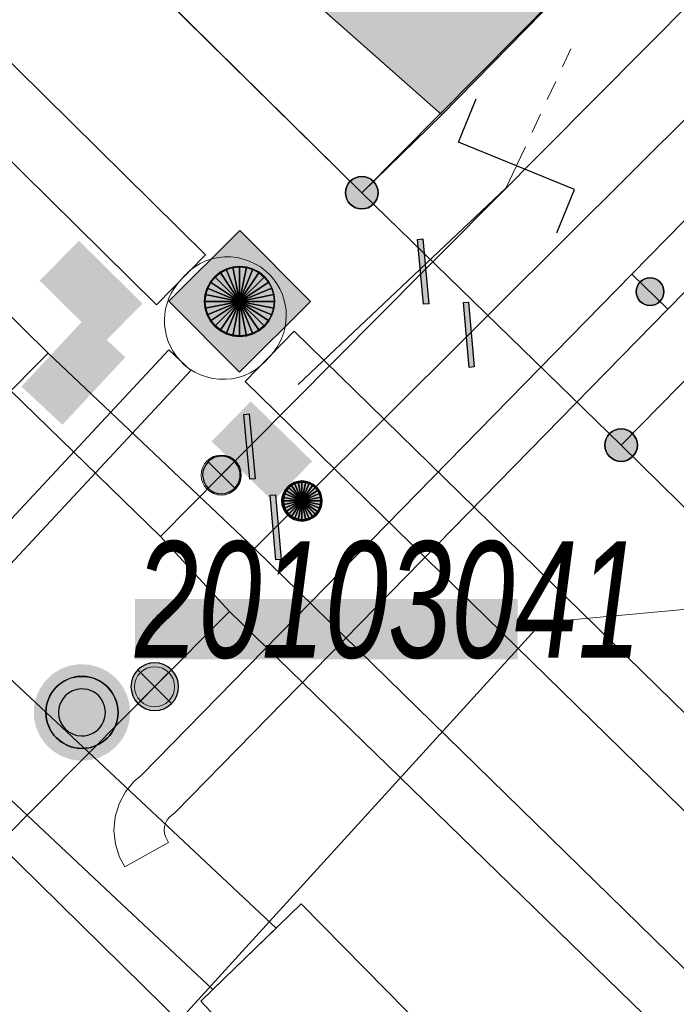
# Model space of a CAD drawing. Header units: metres. Extents: x 2695560 to 2696939, y 1260491 to 1262050.
# Tile 355 of 656: x 2695888.06 to 2695894.62, y 1260994.44 to 1261004.27. Entities that reach past the tile are written whole.
import ezdxf

# ---------------------------------------------------------------- set-up
doc = ezdxf.new("R2010")
doc.units = ezdxf.units.M
doc.linetypes.add('AUSGEZOGEN', pattern=[0])
doc.linetypes.add('VERDECKT2_S2', pattern=[0.36, 0.2, -0.16])
for name, color, linetype in [('XR$1$AV_Gebäudeflächen (BB)', 7, 'AUSGEZOGEN'), ('XR$1$AV_Grenzpunkte', 7, 'AUSGEZOGEN'), ('XR$1$AV_Lagefixpunkt-Nr.', 7, 'AUSGEZOGEN'), ('XR$1$AV_Lagefixpunkte', 7, 'AUSGEZOGEN'), ('XR$1$AV_Linien (BB)', 7, 'AUSGEZOGEN'), ('XR$1$AW_LK_Schachtdeckel', 24, 'AUSGEZOGEN'), ('XR$1$AW_LK_Zwischenpunkt', 24, 'AUSGEZOGEN'), ('XR$1$EW_LK_Knoten', 1, 'AUSGEZOGEN'), ('XR$1$GA_LK_Absperrarmatur', 32, 'AUSGEZOGEN'), ('XR$1$GA_LK_Rohrleitungsteil', 32, 'AUSGEZOGEN'), ('XR$1$Liegenschaftsgrenzen', 7, 'AUSGEZOGEN'), ('XR$1$PFAV', 255, 'AUSGEZOGEN'), ('XR$1$PFAW', 255, 'AUSGEZOGEN'), ('XR$1$PFGA', 255, 'AUSGEZOGEN'), ('XR$1$PFWA', 255, 'AUSGEZOGEN'), ('XR$1$RAEW', 8, 'AUSGEZOGEN'), ('XR$1$WA_LK_Absperrarmatur', 171, 'AUSGEZOGEN'), ('XR$1$WA_LK_Rohrleitungsteil', 171, 'AUSGEZOGEN')]:
    doc.layers.add(name, color=color, linetype=linetype)
for name, color, linetype, lineweight in [('XR$2$ABW-Flaeche-oberirdisch', 6, 'AUSGEZOGEN', 18), ('XR$2$ABW-Linie-R-genau', 4, 'AUSGEZOGEN', 18), ('XR$2$ABW-Linie-R-ungenau', 4, 'VERDECKT2_S2', 18), ('XR$2$ABW-LinieFlaeche-R-genau', 4, 'AUSGEZOGEN', 18), ('XR$2$ABW-Punkt', 6, 'AUSGEZOGEN', 18), ('XR$2$ELE-Flaeche-oberirdisch', 1, 'AUSGEZOGEN', 18), ('XR$2$ELE-LinieFlaeche-genau', 1, 'AUSGEZOGEN', 18), ('XR$2$GAS-Linie-genau', 12, 'AUSGEZOGEN', 18), ('XR$2$GAS-Punkt', 12, 'AUSGEZOGEN', 18), ('XR$2$WAS-Linie-genau', 5, 'AUSGEZOGEN', 18), ('XR$2$WAS-Punkt', 5, 'AUSGEZOGEN', 18)]:
    doc.layers.add(name, color=color, linetype=linetype, lineweight=lineweight)
doc.styles.add('ARIAL', font='arial.ttf')

# ---------------------------------------------------------------- blocks, each defined once
blk = doc.blocks.new('BWAV1')
at = {"layer": 'XR$1$PFAV', "transparency": 33554687}
blk.add_hatch(color=7, dxfattribs=at).paths.add_polyline_path([(0.67, 0), (0.656, 0.135), (0.616, 0.264), (0.55, 0.383), (0.462, 0.486), (0.354, 0.569), (0.233, 0.628), (0.101, 0.662), (-0.034, 0.669), (-0.168, 0.649), (-0.295, 0.602), (-0.41, 0.53), (-0.508, 0.436), (-0.586, 0.325), (-0.639, 0.201), (-0.667, 0.068), (-0.667, -0.068), (-0.639, -0.201), (-0.586, -0.325), (-0.508, -0.436), (-0.41, -0.53), (-0.295, -0.602), (-0.168, -0.649), (-0.034, -0.669), (0.101, -0.662), (0.233, -0.628), (0.354, -0.569), (0.462, -0.486), (0.55, -0.383), (0.616, -0.264), (0.656, -0.135)])
at = {"color": 7, "transparency": 33554687}
for radius, start, end in [(0.5, 91.1948, 268.8052), (0.5, 268.8052, 91.1948), (0.326, 91.1948, 268.8052), (0.326, 268.8052, 91.1948)]:
    blk.add_arc((0, 0), radius, start, end, dxfattribs=at)
at = {"layer": 'XR$1$PFAV', "transparency": 33554687}
blk.add_circle((0, 0), 0.5, dxfattribs=at)
blk = doc.blocks.new('BAV15')
at = {"layer": 'XR$1$PFAV', "transparency": 33554687}
blk.add_hatch(color=7, dxfattribs=at).paths.add_polyline_path([(0.5, 0), (0.49, 0.101), (0.459, 0.197), (0.41, 0.286), (0.344, 0.362), (0.264, 0.424), (0.174, 0.469), (0.076, 0.494), (-0.025, 0.499), (-0.125, 0.484), (-0.22, 0.449), (-0.306, 0.395), (-0.379, 0.326), (-0.437, 0.243), (-0.477, 0.15), (-0.497, 0.051), (-0.497, -0.051), (-0.477, -0.15), (-0.437, -0.243), (-0.379, -0.326), (-0.306, -0.395), (-0.22, -0.449), (-0.125, -0.484), (-0.025, -0.499), (0.076, -0.494), (0.174, -0.469), (0.264, -0.424), (0.344, -0.362), (0.41, -0.286), (0.459, -0.197), (0.49, -0.101)])
at = {"color": 7, "transparency": 33554687}
for start, end in [(90, 270), (270, 90)]:
    blk.add_arc((0, 0), 0.5, start, end, dxfattribs=at)
at = {"layer": 'XR$1$PFAV', "transparency": 33554687}
blk.add_circle((0, 0), 0.5, dxfattribs=at)
blk = doc.blocks.new('BAW2093')
at = {"transparency": 33554687}
blk.add_lwpolyline([(-0.375, -0.5), (0, -0.5), (0, 0.5), (0.375, 0.5)], dxfattribs=at)
blk = doc.blocks.new('BAW2087')
at = {"lineweight": 25, "true_color": 0x000000, "transparency": 33554687}
h = blk.add_hatch(color=18, dxfattribs=at)
h.paths.add_polyline_path([(-0.5, 0.5), (-0.5, -0.5), (0.5, -0.5), (0.5, 0.5)])
h.paths.add_polyline_path([(0.3367, -0.0692), (0.3159, -0.1356), (0.2821, -0.1964), (0.2368, -0.2491), (0.1818, -0.2917), (0.1194, -0.3224), (0.0521, -0.3398), (-0.0174, -0.3433), (-0.0862, -0.3328), (-0.1514, -0.3086), (-0.2104, -0.2718), (-0.2608, -0.2239), (-0.3006, -0.1668), (-0.328, -0.1029), (-0.342, -0.0348), (-0.342, 0.0348), (-0.328, 0.1029), (-0.3006, 0.1668), (-0.2608, 0.2239), (-0.2104, 0.2718), (-0.1514, 0.3086), (-0.0862, 0.3328), (-0.0174, 0.3433), (0.0521, 0.3398), (0.1194, 0.3224), (0.1818, 0.2917), (0.2368, 0.2491), (0.2821, 0.1964), (0.3159, 0.1356), (0.3367, 0.0692), (0.3438, 0)], flags=16)
at = {"layer": 'XR$1$PFAW', "lineweight": 25, "transparency": 33554687}
blk.add_hatch(color=7, dxfattribs=at).paths.add_polyline_path([(0.3438, 0), (0.3367, 0.0692), (0.3159, 0.1356), (0.2821, 0.1964), (0.2368, 0.2491), (0.1818, 0.2917), (0.1194, 0.3224), (0.0521, 0.3398), (-0.0174, 0.3433), (-0.0862, 0.3328), (-0.1514, 0.3086), (-0.2104, 0.2718), (-0.2608, 0.2239), (-0.3006, 0.1668), (-0.328, 0.1029), (-0.342, 0.0348), (-0.342, -0.0348), (-0.328, -0.1029), (-0.3006, -0.1668), (-0.2608, -0.2239), (-0.2104, -0.2718), (-0.1514, -0.3086), (-0.0862, -0.3328), (-0.0174, -0.3433), (0.0521, -0.3398), (0.1194, -0.3224), (0.1818, -0.2917), (0.2368, -0.2491), (0.2821, -0.1964), (0.3159, -0.1356), (0.3367, -0.0692)])
at = {"lineweight": 25, "transparency": 33554687}
for p, q in [((-0.5, 0.5, 0.993), (0.5, 0.5, 0.993)), ((-0.5, -0.5, 0.993), (-0.5, 0.5, 0.993)), ((0.5, 0.5, 0.993), (0.5, -0.5, 0.993)), ((0.5, -0.5, 0.993), (-0.5, -0.5, 0.993))]:
    blk.add_line(p, q, dxfattribs=at)
blk.add_circle((0, 0), 0.3438, dxfattribs=at)
at = {"layer": 'XR$1$PFAW', "lineweight": 25, "transparency": 33554687}
blk.add_line((-0.5, 0.5), (0.5, 0.5), dxfattribs=at)
at = {"layer": 'XR$1$PFAW', "color": 31, "lineweight": 25, "transparency": 33554687}
for p, q in [((-0.5, -0.5), (-0.5, 0.5)), ((0.5, 0.5), (0.5, -0.5)), ((0.5, -0.5), (-0.5, -0.5))]:
    blk.add_line(p, q, dxfattribs=at)
at = {"layer": 'XR$1$PFAW', "lineweight": 25, "transparency": 33554687}
blk.add_circle((0, 0), 0.3438, dxfattribs=at)
blk = doc.blocks.new('BWA2013')
at = {"true_color": 0x000000, "transparency": 33554687}
blk.add_hatch(color=18, dxfattribs=at).paths.add_polyline_path([(-0.291, -0.409), (0.352, 0.357), (0.291, 0.409), (-0.352, -0.357)])
at = {"transparency": 33554687}
blk.add_lwpolyline([(-0.291, -0.409), (-0.352, -0.357), (0.291, 0.409), (0.352, 0.357), (-0.291, -0.409)], close=True, dxfattribs=at)
blk = doc.blocks.new('BWA965')
at = {"layer": 'XR$1$PFWA', "transparency": 33554687}
blk.add_hatch(color=7, dxfattribs=at).paths.add_polyline_path([(0, 0.5), (-0.051, 0.497), (-0.101, 0.49), (-0.15, 0.477), (-0.197, 0.459), (-0.243, 0.437), (-0.286, 0.41), (-0.326, 0.379), (-0.362, 0.344), (-0.395, 0.306), (-0.424, 0.264), (-0.449, 0.22), (-0.469, 0.174), (-0.484, 0.125), (-0.494, 0.076), (-0.499, 0.025), (-0.499, -0.025), (-0.494, -0.076), (-0.484, -0.125), (-0.469, -0.174), (-0.449, -0.22), (-0.424, -0.264), (-0.395, -0.306), (-0.362, -0.344), (-0.326, -0.379), (-0.286, -0.41), (-0.243, -0.437), (-0.197, -0.459), (-0.15, -0.477), (-0.101, -0.49), (-0.051, -0.497), (0, -0.5), (0.051, -0.497), (0.101, -0.49), (0.15, -0.477), (0.197, -0.459), (0.243, -0.437), (0.286, -0.41), (0.326, -0.379), (0.362, -0.344), (0.395, -0.306), (0.424, -0.264), (0.449, -0.22), (0.469, -0.174), (0.484, -0.125), (0.494, -0.076), (0.499, -0.025), (0.499, 0.025), (0.494, 0.076), (0.484, 0.125), (0.469, 0.174), (0.449, 0.22), (0.424, 0.264), (0.395, 0.306), (0.362, 0.344), (0.326, 0.379), (0.286, 0.41), (0.243, 0.437), (0.197, 0.459), (0.15, 0.477), (0.101, 0.49), (0.051, 0.497)])
at = {"transparency": 33554687}
blk.add_line((0, 0.5), (0, -0.5), dxfattribs=at)
for start, end in [(90, 270), (270, 90)]:
    blk.add_arc((0, 0), 0.5, start, end, dxfattribs=at)
blk = doc.blocks.new('BGA2013')
at = {"transparency": 33554687}
blk.add_hatch(color=36, dxfattribs=at).paths.add_polyline_path([(-0.291, -0.409), (0.352, 0.357), (0.291, 0.409), (-0.352, -0.357)])
at = {"color": 32, "transparency": 33554687}
blk.add_lwpolyline([(-0.291, -0.409), (-0.352, -0.357), (0.291, 0.409), (0.352, 0.357), (-0.291, -0.409)], close=True, dxfattribs=at)
blk = doc.blocks.new('BGA965')
at = {"layer": 'XR$1$PFGA', "transparency": 33554687}
blk.add_hatch(color=7, dxfattribs=at).paths.add_polyline_path([(0.5, 0), (0.49, 0.101), (0.459, 0.197), (0.41, 0.286), (0.344, 0.362), (0.264, 0.424), (0.174, 0.469), (0.076, 0.494), (-0.025, 0.499), (-0.125, 0.484), (-0.22, 0.449), (-0.306, 0.395), (-0.379, 0.326), (-0.437, 0.243), (-0.477, 0.15), (-0.497, 0.051), (-0.497, -0.051), (-0.477, -0.15), (-0.437, -0.243), (-0.379, -0.326), (-0.306, -0.395), (-0.22, -0.449), (-0.125, -0.484), (-0.025, -0.499), (0.076, -0.494), (0.174, -0.469), (0.264, -0.424), (0.344, -0.362), (0.41, -0.286), (0.459, -0.197), (0.49, -0.101)])
at = {"color": 32, "transparency": 33554687}
blk.add_line((0, 0.5), (0, -0.5), dxfattribs=at)
for start, end in [(90, 270), (270, 90)]:
    blk.add_arc((0, 0), 0.5, start, end, dxfattribs=at)
at = {"layer": 'XR$1$PFGA', "transparency": 33554687}
blk.add_circle((0, 0), 0.5, dxfattribs=at)
blk = doc.blocks.new('BEW957')
at = {"layer": 'XR$1$RAEW', "transparency": 33554687}
blk.add_hatch(color=1, dxfattribs=at).paths.add_polyline_path([(-0.5, 0), (-0.497, -0.051), (-0.49, -0.101), (-0.477, -0.15), (-0.459, -0.197), (-0.437, -0.243), (-0.41, -0.286), (-0.379, -0.326), (-0.344, -0.362), (-0.306, -0.395), (-0.264, -0.424), (-0.22, -0.449), (-0.174, -0.469), (-0.125, -0.484), (-0.076, -0.494), (-0.025, -0.499), (0.025, -0.499), (0.076, -0.494), (0.125, -0.484), (0.174, -0.469), (0.22, -0.449), (0.264, -0.424), (0.306, -0.395), (0.344, -0.362), (0.379, -0.326), (0.41, -0.286), (0.437, -0.243), (0.459, -0.197), (0.477, -0.15), (0.49, -0.101), (0.497, -0.051), (0.5, 0), (0.497, 0.051), (0.49, 0.101), (0.477, 0.15), (0.459, 0.197), (0.437, 0.243), (0.41, 0.286), (0.379, 0.326), (0.344, 0.362), (0.306, 0.395), (0.264, 0.424), (0.22, 0.449), (0.174, 0.469), (0.125, 0.484), (0.076, 0.494), (0.025, 0.499), (-0.025, 0.499), (-0.076, 0.494), (-0.125, 0.484), (-0.174, 0.469), (-0.22, 0.449), (-0.264, 0.424), (-0.306, 0.395), (-0.344, 0.362), (-0.379, 0.326), (-0.41, 0.286), (-0.437, 0.243), (-0.459, 0.197), (-0.477, 0.15), (-0.49, 0.101), (-0.497, 0.051)])
at = {"color": 1, "transparency": 33554687}
for start, end in [(90, 180), (0, 90), (180, 270), (270, 0)]:
    blk.add_arc((0, 0), 0.5, start, end, dxfattribs=at)
at = {"layer": 'XR$1$RAEW', "color": 1, "transparency": 33554687}
blk.add_circle((0, 0), 0.5, dxfattribs=at)
blk = doc.blocks.new('GAS-ABSPERRORGAN')
at = {"layer": 'XR$2$GAS-Punkt', "linetype": 'AUSGEZOGEN', "lineweight": 25, "transparency": 33554687}
blk.add_line((0, 200, 2500), (0, -200, 2500), dxfattribs=at)
for points in [[(0, 200, 2500), (0, 0, 2500), (-39, 196.2, 2500)], [(0, 200), (0, 0), (-39, 196.2)], [(0, 200, 2500), (0, 200), (-39, 196.2), (-39, 196.2, 2500)], [(39, 196.2, 2500), (0, 0, 2500), (0, 200, 2500)], [(39, 196.2), (0, 0), (0, 200)], [(39, 196.2, 2500), (39, 196.2), (0, 200), (0, 200, 2500)], [(-166.3, 111.1, 2500), (0, 0, 2500), (-184.8, 76.5, 2500)], [(-166.3, 111.1), (0, 0), (-184.8, 76.5)], [(-166.3, 111.1, 2500), (-166.3, 111.1), (-184.8, 76.5), (-184.8, 76.5, 2500)], [(-141.4, 141.4, 2500), (0, 0, 2500), (-166.3, 111.1, 2500)], [(-141.4, 141.4), (0, 0), (-166.3, 111.1)], [(-141.4, 141.4, 2500), (-141.4, 141.4), (-166.3, 111.1), (-166.3, 111.1, 2500)], [(-111.1, 166.3, 2500), (0, 0, 2500), (-141.4, 141.4, 2500)], [(-111.1, 166.3), (0, 0), (-141.4, 141.4)], [(-111.1, 166.3, 2500), (-111.1, 166.3), (-141.4, 141.4), (-141.4, 141.4, 2500)], [(-76.5, 184.8, 2500), (0, 0, 2500), (-111.1, 166.3, 2500)], [(-76.5, 184.8), (0, 0), (-111.1, 166.3)], [(-76.5, 184.8, 2500), (-76.5, 184.8), (-111.1, 166.3), (-111.1, 166.3, 2500)], [(-39, 196.2, 2500), (0, 0, 2500), (-76.5, 184.8, 2500)], [(-39, 196.2), (0, 0), (-76.5, 184.8)], [(-39, 196.2, 2500), (-39, 196.2), (-76.5, 184.8), (-76.5, 184.8, 2500)], [(76.5, 184.8, 2500), (0, 0, 2500), (39, 196.2, 2500)], [(76.5, 184.8), (0, 0), (39, 196.2)], [(111.1, 166.3, 2500), (0, 0, 2500), (76.5, 184.8, 2500)], [(111.1, 166.3), (0, 0), (76.5, 184.8)], [(141.4, 141.4, 2500), (0, 0, 2500), (111.1, 166.3, 2500)], [(141.4, 141.4), (0, 0), (111.1, 166.3)], [(166.3, 111.1, 2500), (0, 0, 2500), (141.4, 141.4, 2500)], [(166.3, 111.1), (0, 0), (141.4, 141.4)], [(184.8, 76.5, 2500), (0, 0, 2500), (166.3, 111.1, 2500)], [(184.8, 76.5), (0, 0), (166.3, 111.1)], [(76.5, 184.8, 2500), (76.5, 184.8), (39, 196.2), (39, 196.2, 2500)], [(111.1, 166.3, 2500), (111.1, 166.3), (76.5, 184.8), (76.5, 184.8, 2500)], [(141.4, 141.4, 2500), (141.4, 141.4), (111.1, 166.3), (111.1, 166.3, 2500)], [(166.3, 111.1, 2500), (166.3, 111.1), (141.4, 141.4), (141.4, 141.4, 2500)], [(184.8, 76.5, 2500), (184.8, 76.5), (166.3, 111.1), (166.3, 111.1, 2500)], [(-196.2, 39, 2500), (0, 0, 2500), (-200, 0, 2500)], [(-196.2, 39), (0, 0), (-200, 0)], [(-196.2, 39, 2500), (-196.2, 39), (-200, 0), (-200, 0, 2500)], [(-200, 0, 2500), (0, 0, 2500), (-196.2, -39, 2500)], [(-200, 0), (0, 0), (-196.2, -39)], [(-184.8, 76.5, 2500), (0, 0, 2500), (-196.2, 39, 2500)], [(-184.8, 76.5), (0, 0), (-196.2, 39)], [(-184.8, 76.5, 2500), (-184.8, 76.5), (-196.2, 39), (-196.2, 39, 2500)], [(-196.2, -39, 2500), (0, 0, 2500), (-184.8, -76.5, 2500)], [(-196.2, -39), (0, 0), (-184.8, -76.5)], [(-184.8, -76.5, 2500), (0, 0, 2500), (-166.3, -111.1, 2500)], [(-184.8, -76.5), (0, 0), (-166.3, -111.1)], [(-166.3, -111.1, 2500), (0, 0, 2500), (-141.4, -141.4, 2500)], [(-166.3, -111.1), (0, 0), (-141.4, -141.4)], [(-141.4, -141.4, 2500), (0, 0, 2500), (-111.1, -166.3, 2500)], [(-141.4, -141.4), (0, 0), (-111.1, -166.3)], [(-111.1, -166.3, 2500), (0, 0, 2500), (-76.5, -184.8, 2500)], [(-111.1, -166.3), (0, 0), (-76.5, -184.8)], [(-76.5, -184.8, 2500), (0, 0, 2500), (-39, -196.2, 2500)], [(-76.5, -184.8), (0, 0), (-39, -196.2)], [(-39, -196.2, 2500), (0, 0, 2500), (0, -200, 2500)], [(-39, -196.2), (0, 0), (0, -200)], [(196.2, 39, 2500), (0, 0, 2500), (184.8, 76.5, 2500)], [(196.2, 39), (0, 0), (184.8, 76.5)], [(200, 0, 2500), (0, 0, 2500), (196.2, 39, 2500)], [(200, 0), (0, 0), (196.2, 39)], [(0, -200, 2500), (0, 0, 2500), (39, -196.2, 2500)], [(39, -196.2, 2500), (0, 0, 2500), (76.5, -184.8, 2500)], [(76.5, -184.8, 2500), (0, 0, 2500), (111.1, -166.3, 2500)], [(111.1, -166.3, 2500), (0, 0, 2500), (141.4, -141.4, 2500)], [(141.4, -141.4, 2500), (0, 0, 2500), (166.3, -111.1, 2500)], [(166.3, -111.1, 2500), (0, 0, 2500), (184.8, -76.5, 2500)], [(184.8, -76.5, 2500), (0, 0, 2500), (196.2, -39, 2500)], [(196.2, -39, 2500), (0, 0, 2500), (200, 0, 2500)], [(0, -200), (0, 0), (39, -196.2)], [(39, -196.2), (0, 0), (76.5, -184.8)], [(76.5, -184.8), (0, 0), (111.1, -166.3)], [(111.1, -166.3), (0, 0), (141.4, -141.4)], [(141.4, -141.4), (0, 0), (166.3, -111.1)], [(166.3, -111.1), (0, 0), (184.8, -76.5)], [(184.8, -76.5), (0, 0), (196.2, -39)], [(196.2, -39), (0, 0), (200, 0)], [(196.2, 39, 2500), (196.2, 39), (184.8, 76.5), (184.8, 76.5, 2500)], [(200, 0, 2500), (200, 0), (196.2, 39), (196.2, 39, 2500)], [(-200, 0, 2500), (-200, 0), (-196.2, -39), (-196.2, -39, 2500)], [(-196.2, -39, 2500), (-196.2, -39), (-184.8, -76.5), (-184.8, -76.5, 2500)], [(-184.8, -76.5, 2500), (-184.8, -76.5), (-166.3, -111.1), (-166.3, -111.1, 2500)], [(166.3, -111.1, 2500), (166.3, -111.1), (184.8, -76.5), (184.8, -76.5, 2500)], [(184.8, -76.5, 2500), (184.8, -76.5), (196.2, -39), (196.2, -39, 2500)], [(196.2, -39, 2500), (196.2, -39), (200, 0), (200, 0, 2500)], [(-166.3, -111.1, 2500), (-166.3, -111.1), (-141.4, -141.4), (-141.4, -141.4, 2500)], [(-141.4, -141.4, 2500), (-141.4, -141.4), (-111.1, -166.3), (-111.1, -166.3, 2500)], [(-111.1, -166.3, 2500), (-111.1, -166.3), (-76.5, -184.8), (-76.5, -184.8, 2500)], [(-76.5, -184.8, 2500), (-76.5, -184.8), (-39, -196.2), (-39, -196.2, 2500)], [(-39, -196.2, 2500), (-39, -196.2), (0, -200), (0, -200, 2500)], [(0, -200, 2500), (0, -200), (39, -196.2), (39, -196.2, 2500)], [(39, -196.2, 2500), (39, -196.2), (76.5, -184.8), (76.5, -184.8, 2500)], [(76.5, -184.8, 2500), (76.5, -184.8), (111.1, -166.3), (111.1, -166.3, 2500)], [(111.1, -166.3, 2500), (111.1, -166.3), (141.4, -141.4), (141.4, -141.4, 2500)], [(141.4, -141.4, 2500), (141.4, -141.4), (166.3, -111.1), (166.3, -111.1, 2500)]]:
    blk.add_3dface(points, dxfattribs=at)
blk = doc.blocks.new('WAS-ABSPERRORGAN')
at = {"layer": 'XR$2$WAS-Punkt', "linetype": 'AUSGEZOGEN', "transparency": 33554687}
for p, q in [((0, 200, 2500), (0, -200, 2500)), ((0, 0), (0, 0))]:
    blk.add_line(p, q, dxfattribs=at)
blk.add_circle((0, 0, 502500), 200, dxfattribs=at)
blk = doc.blocks.new('ABW-KONTROLLSCHACHT')
at = {"layer": 'XR$2$ABW-Punkt', "linetype": 'AUSGEZOGEN', "lineweight": 25, "transparency": 33554687}
for points in [[(-133.9, 323.4, 2500), (0, 0, 2500), (-194.4, 291, 2500)], [(-133.9, 323.4), (0, 0), (-194.4, 291)], [(-133.9, 323.4, 2500), (-133.9, 323.4), (-194.4, 291), (-194.4, 291, 2500)], [(-68.3, 343.3, 2500), (0, 0, 2500), (-133.9, 323.4, 2500)], [(-68.3, 343.3), (0, 0), (-133.9, 323.4)], [(-68.3, 343.3, 2500), (-68.3, 343.3), (-133.9, 323.4), (-133.9, 323.4, 2500)], [(0, 350, 2500), (0, 0, 2500), (-68.3, 343.3, 2500)], [(0, 350), (0, 0), (-68.3, 343.3)], [(0, 350, 2500), (0, 350), (-68.3, 343.3), (-68.3, 343.3, 2500)], [(68.3, 343.3, 2500), (0, 0, 2500), (0, 350, 2500)], [(68.3, 343.3), (0, 0), (0, 350)], [(68.3, 343.3, 2500), (68.3, 343.3), (0, 350), (0, 350, 2500)], [(133.9, 323.4, 2500), (0, 0, 2500), (68.3, 343.3, 2500)], [(133.9, 323.4), (0, 0), (68.3, 343.3)], [(194.4, 291, 2500), (0, 0, 2500), (133.9, 323.4, 2500)], [(194.4, 291), (0, 0), (133.9, 323.4)], [(133.9, 323.4, 2500), (133.9, 323.4), (68.3, 343.3), (68.3, 343.3, 2500)], [(194.4, 291, 2500), (194.4, 291), (133.9, 323.4), (133.9, 323.4, 2500)], [(-247.5, 247.5, 2500), (0, 0, 2500), (-291, 194.4, 2500)], [(-247.5, 247.5), (0, 0), (-291, 194.4)], [(-247.5, 247.5, 2500), (-247.5, 247.5), (-291, 194.4), (-291, 194.4, 2500)], [(-194.4, 291, 2500), (0, 0, 2500), (-247.5, 247.5, 2500)], [(-194.4, 291), (0, 0), (-247.5, 247.5)], [(-194.4, 291, 2500), (-194.4, 291), (-247.5, 247.5), (-247.5, 247.5, 2500)], [(247.5, 247.5, 2500), (0, 0, 2500), (194.4, 291, 2500)], [(247.5, 247.5), (0, 0), (194.4, 291)], [(291, 194.4, 2500), (0, 0, 2500), (247.5, 247.5, 2500)], [(291, 194.4), (0, 0), (247.5, 247.5)], [(247.5, 247.5, 2500), (247.5, 247.5), (194.4, 291), (194.4, 291, 2500)], [(291, 194.4, 2500), (291, 194.4), (247.5, 247.5), (247.5, 247.5, 2500)], [(-323.4, 133.9, 2500), (0, 0, 2500), (-343.3, 68.3, 2500)], [(-323.4, 133.9), (0, 0), (-343.3, 68.3)], [(-323.4, 133.9, 2500), (-323.4, 133.9), (-343.3, 68.3), (-343.3, 68.3, 2500)], [(-291, 194.4, 2500), (0, 0, 2500), (-323.4, 133.9, 2500)], [(-291, 194.4), (0, 0), (-323.4, 133.9)], [(-291, 194.4, 2500), (-291, 194.4), (-323.4, 133.9), (-323.4, 133.9, 2500)], [(323.4, 133.9, 2500), (0, 0, 2500), (291, 194.4, 2500)], [(323.4, 133.9), (0, 0), (291, 194.4)], [(343.3, 68.3, 2500), (0, 0, 2500), (323.4, 133.9, 2500)], [(343.3, 68.3), (0, 0), (323.4, 133.9)], [(323.4, 133.9, 2500), (323.4, 133.9), (291, 194.4), (291, 194.4, 2500)], [(343.3, 68.3, 2500), (343.3, 68.3), (323.4, 133.9), (323.4, 133.9, 2500)], [(-343.3, 68.3, 2500), (0, 0, 2500), (-350, 0, 2500)], [(-343.3, 68.3), (0, 0), (-350, 0)], [(-343.3, 68.3, 2500), (-343.3, 68.3), (-350, 0), (-350, 0, 2500)], [(-350, 0, 2500), (0, 0, 2500), (-343.3, -68.3, 2500)], [(-350, 0), (0, 0), (-343.3, -68.3)], [(-343.3, -68.3, 2500), (0, 0, 2500), (-323.4, -133.9, 2500)], [(-343.3, -68.3), (0, 0), (-323.4, -133.9)], [(-323.4, -133.9, 2500), (0, 0, 2500), (-291, -194.4, 2500)], [(-323.4, -133.9), (0, 0), (-291, -194.4)], [(-291, -194.4, 2500), (0, 0, 2500), (-247.5, -247.5, 2500)], [(-291, -194.4), (0, 0), (-247.5, -247.5)], [(-247.5, -247.5, 2500), (0, 0, 2500), (-194.4, -291, 2500)], [(-247.5, -247.5), (0, 0), (-194.4, -291)], [(-194.4, -291, 2500), (0, 0, 2500), (-133.9, -323.4, 2500)], [(-194.4, -291), (0, 0), (-133.9, -323.4)], [(-133.9, -323.4, 2500), (0, 0, 2500), (-68.3, -343.3, 2500)], [(-133.9, -323.4), (0, 0), (-68.3, -343.3)], [(-68.3, -343.3, 2500), (0, 0, 2500), (0, -350, 2500)], [(-68.3, -343.3), (0, 0), (0, -350)], [(350, 0, 2500), (0, 0, 2500), (343.3, 68.3, 2500)], [(350, 0), (0, 0), (343.3, 68.3)], [(0, -350, 2500), (0, 0, 2500), (68.3, -343.3, 2500)], [(68.3, -343.3, 2500), (0, 0, 2500), (133.9, -323.4, 2500)], [(133.9, -323.4, 2500), (0, 0, 2500), (194.4, -291, 2500)], [(194.4, -291, 2500), (0, 0, 2500), (247.5, -247.5, 2500)], [(247.5, -247.5, 2500), (0, 0, 2500), (291, -194.4, 2500)], [(291, -194.4, 2500), (0, 0, 2500), (323.4, -133.9, 2500)], [(323.4, -133.9, 2500), (0, 0, 2500), (343.3, -68.3, 2500)], [(343.3, -68.3, 2500), (0, 0, 2500), (350, 0, 2500)], [(0, -350), (0, 0), (68.3, -343.3)], [(68.3, -343.3), (0, 0), (133.9, -323.4)], [(133.9, -323.4), (0, 0), (194.4, -291)], [(194.4, -291), (0, 0), (247.5, -247.5)], [(247.5, -247.5), (0, 0), (291, -194.4)], [(291, -194.4), (0, 0), (323.4, -133.9)], [(323.4, -133.9), (0, 0), (343.3, -68.3)], [(343.3, -68.3), (0, 0), (350, 0)], [(350, 0, 2500), (350, 0), (343.3, 68.3), (343.3, 68.3, 2500)], [(-350, 0, 2500), (-350, 0), (-343.3, -68.3), (-343.3, -68.3, 2500)], [(-343.3, -68.3, 2500), (-343.3, -68.3), (-323.4, -133.9), (-323.4, -133.9, 2500)], [(323.4, -133.9, 2500), (323.4, -133.9), (343.3, -68.3), (343.3, -68.3, 2500)], [(343.3, -68.3, 2500), (343.3, -68.3), (350, 0), (350, 0, 2500)], [(-323.4, -133.9, 2500), (-323.4, -133.9), (-291, -194.4), (-291, -194.4, 2500)], [(-291, -194.4, 2500), (-291, -194.4), (-247.5, -247.5), (-247.5, -247.5, 2500)], [(247.5, -247.5, 2500), (247.5, -247.5), (291, -194.4), (291, -194.4, 2500)], [(291, -194.4, 2500), (291, -194.4), (323.4, -133.9), (323.4, -133.9, 2500)], [(-247.5, -247.5, 2500), (-247.5, -247.5), (-194.4, -291), (-194.4, -291, 2500)], [(-194.4, -291, 2500), (-194.4, -291), (-133.9, -323.4), (-133.9, -323.4, 2500)], [(133.9, -323.4, 2500), (133.9, -323.4), (194.4, -291), (194.4, -291, 2500)], [(194.4, -291, 2500), (194.4, -291), (247.5, -247.5), (247.5, -247.5, 2500)], [(-133.9, -323.4, 2500), (-133.9, -323.4), (-68.3, -343.3), (-68.3, -343.3, 2500)], [(-68.3, -343.3, 2500), (-68.3, -343.3), (0, -350), (0, -350, 2500)], [(0, -350, 2500), (0, -350), (68.3, -343.3), (68.3, -343.3, 2500)], [(68.3, -343.3, 2500), (68.3, -343.3), (133.9, -323.4), (133.9, -323.4, 2500)]]:
    blk.add_3dface(points, dxfattribs=at)
blk = doc.blocks.new('ABW-DECKEL')
at = {"layer": 'XR$2$ABW-Punkt', "linetype": 'AUSGEZOGEN', "lineweight": 25, "transparency": 33554687}
for points in [[(-133.9, 323.4, 2500), (0, 0, 2500), (-194.4, 291, 2500)], [(-133.9, 323.4), (0, 0), (-194.4, 291)], [(-133.9, 323.4, 2500), (-133.9, 323.4), (-194.4, 291), (-194.4, 291, 2500)], [(-68.3, 343.3, 2500), (0, 0, 2500), (-133.9, 323.4, 2500)], [(-68.3, 343.3), (0, 0), (-133.9, 323.4)], [(-68.3, 343.3, 2500), (-68.3, 343.3), (-133.9, 323.4), (-133.9, 323.4, 2500)], [(0, 350, 2500), (0, 0, 2500), (-68.3, 343.3, 2500)], [(0, 350), (0, 0), (-68.3, 343.3)], [(0, 350, 2500), (0, 350), (-68.3, 343.3), (-68.3, 343.3, 2500)], [(68.3, 343.3, 2500), (0, 0, 2500), (0, 350, 2500)], [(68.3, 343.3), (0, 0), (0, 350)], [(68.3, 343.3, 2500), (68.3, 343.3), (0, 350), (0, 350, 2500)], [(133.9, 323.4, 2500), (0, 0, 2500), (68.3, 343.3, 2500)], [(133.9, 323.4), (0, 0), (68.3, 343.3)], [(194.4, 291, 2500), (0, 0, 2500), (133.9, 323.4, 2500)], [(194.4, 291), (0, 0), (133.9, 323.4)], [(133.9, 323.4, 2500), (133.9, 323.4), (68.3, 343.3), (68.3, 343.3, 2500)], [(194.4, 291, 2500), (194.4, 291), (133.9, 323.4), (133.9, 323.4, 2500)], [(-247.5, 247.5, 2500), (0, 0, 2500), (-291, 194.4, 2500)], [(-247.5, 247.5), (0, 0), (-291, 194.4)], [(-247.5, 247.5, 2500), (-247.5, 247.5), (-291, 194.4), (-291, 194.4, 2500)], [(-194.4, 291, 2500), (0, 0, 2500), (-247.5, 247.5, 2500)], [(-194.4, 291), (0, 0), (-247.5, 247.5)], [(-194.4, 291, 2500), (-194.4, 291), (-247.5, 247.5), (-247.5, 247.5, 2500)], [(247.5, 247.5, 2500), (0, 0, 2500), (194.4, 291, 2500)], [(247.5, 247.5), (0, 0), (194.4, 291)], [(291, 194.4, 2500), (0, 0, 2500), (247.5, 247.5, 2500)], [(291, 194.4), (0, 0), (247.5, 247.5)], [(247.5, 247.5, 2500), (247.5, 247.5), (194.4, 291), (194.4, 291, 2500)], [(291, 194.4, 2500), (291, 194.4), (247.5, 247.5), (247.5, 247.5, 2500)], [(-323.4, 133.9, 2500), (0, 0, 2500), (-343.3, 68.3, 2500)], [(-323.4, 133.9), (0, 0), (-343.3, 68.3)], [(-323.4, 133.9, 2500), (-323.4, 133.9), (-343.3, 68.3), (-343.3, 68.3, 2500)], [(-291, 194.4, 2500), (0, 0, 2500), (-323.4, 133.9, 2500)], [(-291, 194.4), (0, 0), (-323.4, 133.9)], [(-291, 194.4, 2500), (-291, 194.4), (-323.4, 133.9), (-323.4, 133.9, 2500)], [(323.4, 133.9, 2500), (0, 0, 2500), (291, 194.4, 2500)], [(323.4, 133.9), (0, 0), (291, 194.4)], [(343.3, 68.3, 2500), (0, 0, 2500), (323.4, 133.9, 2500)], [(343.3, 68.3), (0, 0), (323.4, 133.9)], [(323.4, 133.9, 2500), (323.4, 133.9), (291, 194.4), (291, 194.4, 2500)], [(343.3, 68.3, 2500), (343.3, 68.3), (323.4, 133.9), (323.4, 133.9, 2500)], [(-343.3, 68.3, 2500), (0, 0, 2500), (-350, 0, 2500)], [(-343.3, 68.3), (0, 0), (-350, 0)], [(-343.3, 68.3, 2500), (-343.3, 68.3), (-350, 0), (-350, 0, 2500)], [(-350, 0, 2500), (0, 0, 2500), (-343.3, -68.3, 2500)], [(-350, 0), (0, 0), (-343.3, -68.3)], [(-343.3, -68.3, 2500), (0, 0, 2500), (-323.4, -133.9, 2500)], [(-343.3, -68.3), (0, 0), (-323.4, -133.9)], [(-323.4, -133.9, 2500), (0, 0, 2500), (-291, -194.4, 2500)], [(-323.4, -133.9), (0, 0), (-291, -194.4)], [(-291, -194.4, 2500), (0, 0, 2500), (-247.5, -247.5, 2500)], [(-291, -194.4), (0, 0), (-247.5, -247.5)], [(-247.5, -247.5, 2500), (0, 0, 2500), (-194.4, -291, 2500)], [(-247.5, -247.5), (0, 0), (-194.4, -291)], [(-194.4, -291, 2500), (0, 0, 2500), (-133.9, -323.4, 2500)], [(-194.4, -291), (0, 0), (-133.9, -323.4)], [(-133.9, -323.4, 2500), (0, 0, 2500), (-68.3, -343.3, 2500)], [(-133.9, -323.4), (0, 0), (-68.3, -343.3)], [(-68.3, -343.3, 2500), (0, 0, 2500), (0, -350, 2500)], [(-68.3, -343.3), (0, 0), (0, -350)], [(350, 0, 2500), (0, 0, 2500), (343.3, 68.3, 2500)], [(350, 0), (0, 0), (343.3, 68.3)], [(0, -350, 2500), (0, 0, 2500), (68.3, -343.3, 2500)], [(68.3, -343.3, 2500), (0, 0, 2500), (133.9, -323.4, 2500)], [(133.9, -323.4, 2500), (0, 0, 2500), (194.4, -291, 2500)], [(194.4, -291, 2500), (0, 0, 2500), (247.5, -247.5, 2500)], [(247.5, -247.5, 2500), (0, 0, 2500), (291, -194.4, 2500)], [(291, -194.4, 2500), (0, 0, 2500), (323.4, -133.9, 2500)], [(323.4, -133.9, 2500), (0, 0, 2500), (343.3, -68.3, 2500)], [(343.3, -68.3, 2500), (0, 0, 2500), (350, 0, 2500)], [(0, -350), (0, 0), (68.3, -343.3)], [(68.3, -343.3), (0, 0), (133.9, -323.4)], [(133.9, -323.4), (0, 0), (194.4, -291)], [(194.4, -291), (0, 0), (247.5, -247.5)], [(247.5, -247.5), (0, 0), (291, -194.4)], [(291, -194.4), (0, 0), (323.4, -133.9)], [(323.4, -133.9), (0, 0), (343.3, -68.3)], [(343.3, -68.3), (0, 0), (350, 0)], [(350, 0, 2500), (350, 0), (343.3, 68.3), (343.3, 68.3, 2500)], [(-350, 0, 2500), (-350, 0), (-343.3, -68.3), (-343.3, -68.3, 2500)], [(-343.3, -68.3, 2500), (-343.3, -68.3), (-323.4, -133.9), (-323.4, -133.9, 2500)], [(323.4, -133.9, 2500), (323.4, -133.9), (343.3, -68.3), (343.3, -68.3, 2500)], [(343.3, -68.3, 2500), (343.3, -68.3), (350, 0), (350, 0, 2500)], [(-323.4, -133.9, 2500), (-323.4, -133.9), (-291, -194.4), (-291, -194.4, 2500)], [(-291, -194.4, 2500), (-291, -194.4), (-247.5, -247.5), (-247.5, -247.5, 2500)], [(247.5, -247.5, 2500), (247.5, -247.5), (291, -194.4), (291, -194.4, 2500)], [(291, -194.4, 2500), (291, -194.4), (323.4, -133.9), (323.4, -133.9, 2500)], [(-247.5, -247.5, 2500), (-247.5, -247.5), (-194.4, -291), (-194.4, -291, 2500)], [(-194.4, -291, 2500), (-194.4, -291), (-133.9, -323.4), (-133.9, -323.4, 2500)], [(133.9, -323.4, 2500), (133.9, -323.4), (194.4, -291), (194.4, -291, 2500)], [(194.4, -291, 2500), (194.4, -291), (247.5, -247.5), (247.5, -247.5, 2500)], [(-133.9, -323.4, 2500), (-133.9, -323.4), (-68.3, -343.3), (-68.3, -343.3, 2500)], [(-68.3, -343.3, 2500), (-68.3, -343.3), (0, -350), (0, -350, 2500)], [(0, -350, 2500), (0, -350), (68.3, -343.3), (68.3, -343.3, 2500)], [(68.3, -343.3, 2500), (68.3, -343.3), (133.9, -323.4), (133.9, -323.4, 2500)]]:
    blk.add_3dface(points, dxfattribs=at)

msp = doc.modelspace()

# ---------------------------------------------------------------- hatches: boundary and pattern name
at = {"transparency": 33554687}
for points in [[(2695888.655, 1261002.06), (2695888.262, 1261001.662), (2695888.8969, 1261001.0352), (2695889.2899, 1261001.4332)], [(2695888.0807, 1261000.6043), (2695888.49, 1261000.223), (2695889.1181, 1261000.8972), (2695888.7089, 1261001.2785)], [(2695890.371, 1261000.457), (2695889.98, 1261000.057), (2695890.593, 1260999.4578), (2695890.984, 1260999.8578)], [(2695889.215, 1260998.4838), (2695889.215, 1260997.881), (2695893.0368, 1260997.881), (2695893.0368, 1260998.4838)]]:
    msp.add_hatch(color=7, dxfattribs=at).paths.add_polyline_path(points)
at = {"layer": 'XR$1$AV_Gebäudeflächen (BB)', "true_color": 0xd2d2d2, "transparency": 33554687}
msp.add_hatch(color=254, dxfattribs=at).paths.add_polyline_path([(2695892.278, 1261003.317), (2695894.622, 1261005.71), (2695899.47, 1261010.6), (2695893.4, 1261016.58), (2695890.482, 1261013.628), (2695890.436, 1261013.582), (2695888.537, 1261011.67), (2695893.308, 1261006.997), (2695890.9, 1261004.54)])

# ---------------------------------------------------------------- linework, layer by layer
at = {"layer": 'XR$1$AV_Linien (BB)', "color": 7, "linetype": 'AUSGEZOGEN', "transparency": 33554687}
for q in [(2695884.098, 1261009.816), (2695892.278, 1261003.317)]:
    msp.add_line((2695891.48, 1261002.54), q, dxfattribs=at)
for points in [[(2695892.278, 1261003.317), (2695890.9, 1261004.54), (2695893.308, 1261006.997), (2695888.537, 1261011.67), (2695890.436, 1261013.582), (2695890.482, 1261013.628), (2695893.4, 1261016.58)], [(2695899.47, 1261010.6), (2695894.622, 1261005.71), (2695892.278, 1261003.317)]]:
    msp.add_lwpolyline(points, dxfattribs=at)
at = {"layer": 'XR$1$Liegenschaftsgrenzen', "color": 7, "linetype": 'AUSGEZOGEN', "transparency": 33554687}
for p, q in [((2695878.18, 1261015.65), (2695891.48, 1261002.54)), ((2695891.48, 1261002.54), (2695899.47, 1261010.6)), ((2695902.42, 1261008.5), (2695894.07, 1261000.02)), ((2695891.48, 1261002.54), (2695894.07, 1261000.02)), ((2695881.49, 1261002.29), (2695892.2, 1260991.77)), ((2695894.07, 1261000.02), (2695907.09, 1260987.18))]:
    msp.add_line(p, q, dxfattribs=at)
at = {"layer": 'XR$2$ABW-Flaeche-oberirdisch', "transparency": 33554687}
msp.add_lwpolyline([(2695889.674, 1261001.67), (2695889.638, 1261001.629), (2695889.605, 1261001.584), (2695889.577, 1261001.536), (2695889.554, 1261001.486), (2695889.535, 1261001.435), (2695889.521, 1261001.381), (2695889.512, 1261001.327), (2695889.509, 1261001.272), (2695889.511, 1261001.216), (2695889.518, 1261001.162), (2695889.53, 1261001.108), (2695889.547, 1261001.055), (2695889.568, 1261001.005), (2695889.595, 1261000.956), (2695889.626, 1261000.911), (2695889.661, 1261000.868), (2695889.707, 1261000.823), (2695889.757, 1261000.783), (2695889.811, 1261000.749), (2695889.869, 1261000.722), (2695889.929, 1261000.7), (2695889.992, 1261000.686), (2695890.055, 1261000.678), (2695890.119, 1261000.677), (2695890.183, 1261000.683), (2695890.246, 1261000.696), (2695890.307, 1261000.716), (2695890.365, 1261000.743), (2695890.42, 1261000.775), (2695890.472, 1261000.814), (2695890.518, 1261000.857), (2695890.56, 1261000.906), (2695890.597, 1261000.948), (2695890.63, 1261000.993), (2695890.658, 1261001.042), (2695890.682, 1261001.092), (2695890.7, 1261001.145), (2695890.714, 1261001.199), (2695890.722, 1261001.255), (2695890.725, 1261001.311), (2695890.723, 1261001.367), (2695890.715, 1261001.422), (2695890.702, 1261001.476), (2695890.684, 1261001.529), (2695890.661, 1261001.58), (2695890.633, 1261001.629), (2695890.601, 1261001.675), (2695890.564, 1261001.717), (2695890.518, 1261001.761), (2695890.468, 1261001.799), (2695890.413, 1261001.831), (2695890.356, 1261001.858), (2695890.296, 1261001.878), (2695890.234, 1261001.892), (2695890.171, 1261001.899), (2695890.108, 1261001.899), (2695890.045, 1261001.892), (2695889.983, 1261001.879), (2695889.923, 1261001.859), (2695889.866, 1261001.832), (2695889.812, 1261001.8), (2695889.761, 1261001.762), (2695889.715, 1261001.718), (2695889.674, 1261001.67)], close=True, dxfattribs=at)
at = {"layer": 'XR$2$ABW-Linie-R-genau', "linetype": 'AUSGEZOGEN', "transparency": 33554687}
for p in [(2695895.076, 1260998.413), (2695888.981, 1260993.535)]:
    msp.add_line(p, (2695893.277, 1260998.25), dxfattribs=at)
msp.add_lwpolyline([(2695893.025, 1261002.808), (2695892.917, 1261002.584), (2695890.846, 1261000.626)], dxfattribs=at)
at = {"layer": 'XR$2$ABW-Linie-R-ungenau', "linetype": 'VERDECKT2_S2', "transparency": 33554687}
msp.add_line((2695893.568, 1261003.978), (2695893.025, 1261002.808), dxfattribs=at)
at = {"layer": 'XR$2$ABW-LinieFlaeche-R-genau', "linetype": 'AUSGEZOGEN', "transparency": 33554687}
for points in [[(2695889.4281, 1261001.4209), (2695838.3631, 1261051.8329), (2695838.8549, 1261052.3311), (2695889.9199, 1261001.9191), (2695889.4281, 1261001.4209)], [(2695939.0773, 1260952.9897), (2695890.3153, 1261000.6557), (2695890.8047, 1261001.1563), (2695939.5667, 1260953.4903), (2695939.0773, 1260952.9897)], [(2695875.3832, 1260985.7622), (2695889.5512, 1261000.9702), (2695889.7708, 1261000.7658), (2695875.6028, 1260985.5578), (2695875.3832, 1260985.7622)]]:
    msp.add_lwpolyline(points, close=True, dxfattribs=at)
at = {"layer": 'XR$2$ELE-Flaeche-oberirdisch', "transparency": 33554687}
for points in [[(2695890.626, 1260995.198), (2695889.593, 1260996.166), (2695887.906, 1260997.746), (2695887.305, 1260997.103), (2695888.973, 1260995.541), (2695889.991, 1260994.584), (2695890.626, 1260995.198)], [(2695893.235, 1260991.04), (2695894.25, 1260992.011), (2695890.874, 1260995.439), (2695889.871, 1260994.468), (2695890.565, 1260993.73), (2695890.486, 1260992.572), (2695891.372, 1260991.676), (2695892.509, 1260991.752), (2695893.235, 1260991.04)]]:
    msp.add_lwpolyline(points, close=True, dxfattribs=at)
at = {"layer": 'XR$2$ELE-LinieFlaeche-genau', "linetype": 'AUSGEZOGEN', "transparency": 33554687}
for points in [[(2695894.1785, 1261001.7261), (2695907.4605, 1261015.2651), (2695907.8175, 1261014.9149), (2695894.5355, 1261001.3759), (2695894.1785, 1261001.7261)], [(2695889.1139, 1260995.8088), (2695889.0587, 1260995.9073), (2695889.0193, 1260996.0367), (2695889.0037, 1260996.1711), (2695889.0164, 1260996.3085), (2695889.0558, 1260996.4375), (2695889.1185, 1260996.5568), (2695889.2042, 1260996.6615), (2695889.2799, 1260996.7236), (2695894.1784, 1261001.7259), (2695894.5356, 1261001.3761), (2695889.6181, 1260996.3544), (2695889.5598, 1260996.3065), (2695889.5375, 1260996.2792), (2695889.5202, 1260996.2465), (2695889.5096, 1260996.2115), (2695889.5063, 1260996.1769), (2695889.5107, 1260996.1393), (2695889.5213, 1260996.1047), (2695889.5501, 1260996.0532), (2695889.1139, 1260995.8088)]]:
    msp.add_lwpolyline(points, close=True, dxfattribs=at)
at = {"layer": 'XR$2$GAS-Linie-genau', "linetype": 'AUSGEZOGEN', "transparency": 33554687}
for p, q in [((2695874.008, 1261014.959), (2695888.348, 1261000.939)), ((2695892.829, 1261001.403), (2695896.878, 1261005.439)), ((2695892.547, 1261001.121), (2695892.829, 1261001.403)), ((2695890.882, 1260999.462), (2695892.547, 1261001.121)), ((2695888.348, 1261000.939), (2695885.078, 1260997.659)), ((2695888.348, 1261000.939), (2695890.408, 1260998.989)), ((2695890.618, 1260999.198), (2695890.882, 1260999.462)), ((2695890.564, 1260999.144), (2695890.618, 1260999.198)), ((2695890.408, 1260998.989), (2695890.564, 1260999.144)), ((2695890.408, 1260998.989), (2695906.707, 1260983.059))]:
    msp.add_line(p, q, dxfattribs=at)
at = {"layer": 'XR$2$WAS-Linie-genau', "linetype": 'AUSGEZOGEN', "transparency": 33554687}
for p, q in [((2695892.309, 1261001.97), (2695896.534, 1261006.225)), ((2695886.14, 1261002.341), (2695889.468, 1260999.109)), ((2695892.091, 1261001.751), (2695892.309, 1261001.97)), ((2695890.356, 1261000.004), (2695892.091, 1261001.751)), ((2695890.256, 1260999.903), (2695890.356, 1261000.004)), ((2695890.076, 1260999.721), (2695890.256, 1260999.903)), ((2695889.468, 1260999.109), (2695890.076, 1260999.721)), ((2695889.468, 1260999.109), (2695890.158, 1260998.359)), ((2695889.41, 1260997.607), (2695890.158, 1260998.359)), ((2695905.297, 1260983.649), (2695890.158, 1260998.359)), ((2695889.136, 1260997.331), (2695889.41, 1260997.607)), ((2695870.988, 1260979.06), (2695889.136, 1260997.331))]:
    msp.add_line(p, q, dxfattribs=at)

# ---------------------------------------------------------------- block references
at = {"layer": 'XR$1$AV_Grenzpunkte', "color": 7, "linetype": 'AUSGEZOGEN', "lineweight": -3, "transparency": 33554687, "xscale": 0.3249999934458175, "yscale": 0.3249999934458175}
for p in [(2695891.48, 1261002.54), (2695894.07, 1261000.02)]:
    msp.add_blockref('BAV15', p, dxfattribs=at)
at = {"layer": 'XR$1$AV_Lagefixpunkte', "color": 7, "linetype": 'AUSGEZOGEN', "lineweight": -3, "transparency": 33554687, "xscale": 0.7199999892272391, "yscale": 0.7199999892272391}
msp.add_blockref('BWAV1', (2695888.685, 1260997.351, 436.206), dxfattribs=at)
at = {"layer": 'XR$1$AW_LK_Schachtdeckel', "color": 24, "linetype": 'AUSGEZOGEN', "lineweight": -3, "transparency": 33554687, "rotation": 314.865879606}
msp.add_blockref('BAW2087', (2695890.261, 1261001.455), dxfattribs=at)
at = {"layer": 'XR$1$AW_LK_Zwischenpunkt', "color": 24, "linetype": 'AUSGEZOGEN', "lineweight": -3, "transparency": 33554687, "xscale": 1.250000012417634, "yscale": 1.250000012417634, "rotation": 67.86626886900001}
msp.add_blockref('BAW2093', (2695893.024, 1261002.808), dxfattribs=at)
at = {"layer": 'XR$1$EW_LK_Knoten', "color": 1, "linetype": 'AUSGEZOGEN', "lineweight": -3, "transparency": 33554687, "xscale": 0.2749999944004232, "yscale": 0.2749999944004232}
msp.add_blockref('BEW957', (2695894.359, 1261001.552), dxfattribs=at)
at = {"layer": 'XR$1$GA_LK_Absperrarmatur', "color": 32, "linetype": 'AUSGEZOGEN', "lineweight": -3, "transparency": 33554687, "xscale": 0.3749999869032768, "yscale": 0.3749999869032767, "rotation": 44.9118}
msp.add_blockref('BGA965', (2695890.884, 1260999.463), dxfattribs=at)
at = {"layer": 'XR$1$GA_LK_Rohrleitungsteil', "color": 32, "linetype": 'AUSGEZOGEN', "lineweight": -3, "transparency": 33554687, "xscale": 0.6499999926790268, "yscale": 0.6499999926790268, "rotation": 44.91179999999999}
for p in [(2695892.549, 1261001.122), (2695890.62, 1260999.199)]:
    msp.add_blockref('BGA2013', p, dxfattribs=at)
at = {"layer": 'XR$1$WA_LK_Absperrarmatur', "color": 171, "linetype": 'AUSGEZOGEN', "lineweight": -3, "transparency": 33554687}
for p, xscale, yscale, rotation in [((2695890.078, 1260999.722), 0.3749999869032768, 0.3749999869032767, 45.20458984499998), ((2695889.412, 1260997.608), 0.4755282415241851, 0.4755282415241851, 45.19042968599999)]:
    msp.add_blockref('BWA965', p, dxfattribs=dict(at, xscale=xscale, yscale=yscale, rotation=rotation))
at = {"layer": 'XR$1$WA_LK_Rohrleitungsteil', "color": 171, "linetype": 'AUSGEZOGEN', "lineweight": -3, "transparency": 33554687, "yscale": 0.6499999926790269}
for p, xscale, rotation in [((2695892.093, 1261001.752), 0.6499999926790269, 45.20101854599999), ((2695890.358, 1261000.005), 0.6499999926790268, 45.201018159)]:
    msp.add_blockref('BWA2013', p, dxfattribs=dict(at, xscale=xscale, rotation=rotation))
at = {"layer": 'XR$2$ABW-Punkt', "color": 6, "linetype": 'AUSGEZOGEN', "lineweight": 18, "transparency": 33554687, "xscale": 0.001, "yscale": 0.001, "zscale": 0.001, "rotation": 360}
for name in ['ABW-KONTROLLSCHACHT', 'ABW-DECKEL']:
    msp.add_blockref(name, (2695890.259, 1261001.454), dxfattribs=at)
at = {"layer": 'XR$2$GAS-Punkt', "color": 12, "linetype": 'AUSGEZOGEN', "lineweight": 18, "transparency": 33554687, "xscale": 0.001, "yscale": 0.001, "zscale": 0.001, "rotation": 315}
msp.add_blockref('GAS-ABSPERRORGAN', (2695890.882, 1260999.462), dxfattribs=at)
at = {"layer": 'XR$2$WAS-Punkt', "color": 5, "linetype": 'AUSGEZOGEN', "lineweight": 18, "transparency": 33554687, "yscale": 0.001, "zscale": 0.001}
for p, xscale, rotation in [((2695890.076, 1260999.721), 0.001, 315.3), ((2695889.41, 1260997.607), 0.0009999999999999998, 315.2)]:
    msp.add_blockref('WAS-ABSPERRORGAN', p, dxfattribs=dict(at, xscale=xscale, rotation=rotation))

# ---------------------------------------------------------------- texts
at = {"layer": 'XR$1$AV_Lagefixpunkt-Nr.', "color": 7, "transparency": 33554687, "insert": (2695889.215, 1260997.881), "char_height": 1.162102, "width": 5.497453, "attachment_point": 7, "style": 'ARIAL'}
msp.add_mtext('\\A1;{\\fArial|i1|b0;\\H1.162102;\\W0.700000;\\C7;20103041}\\P', dxfattribs=at)

doc.saveas('drawing.dxf')
